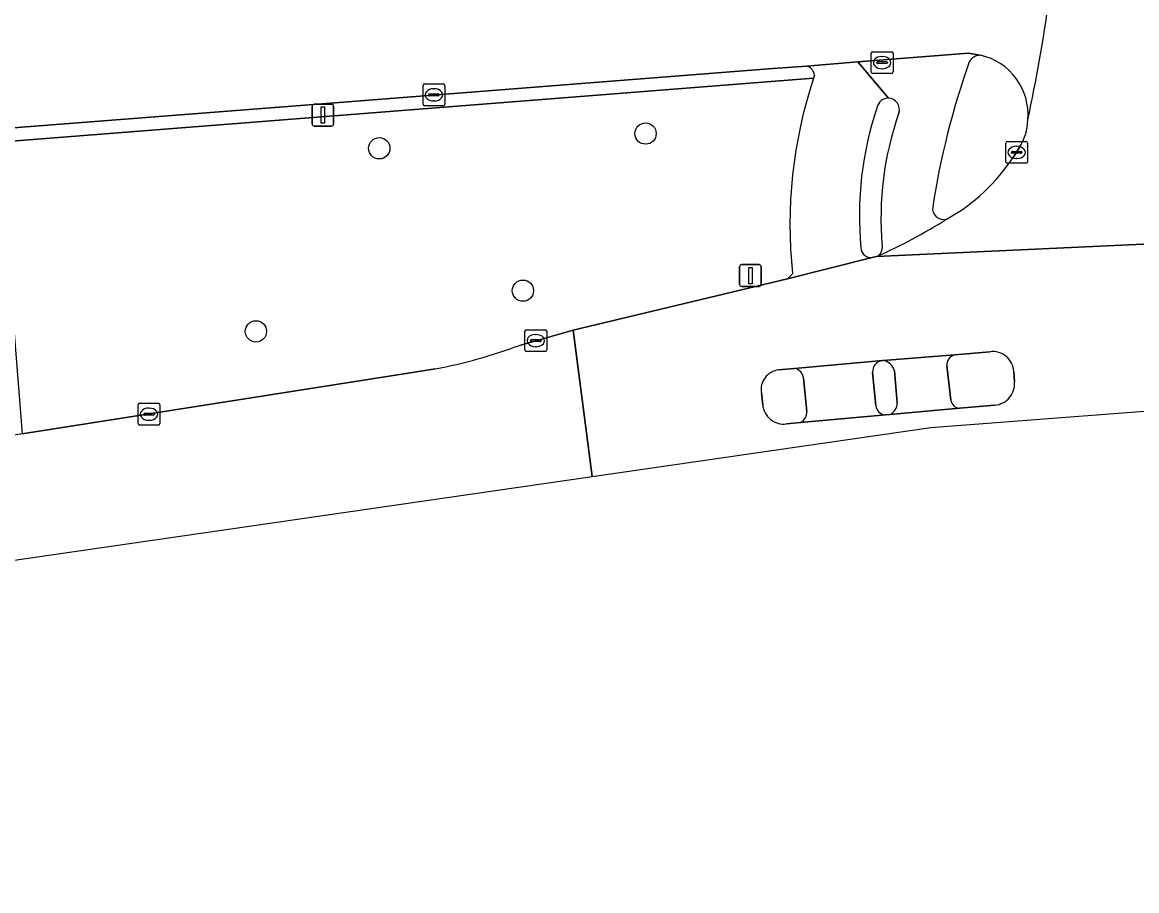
# Model space of a CAD drawing. Extents: x 159680 to 160786, y 387323 to 388340.
# Drawn here: x 160456.9 to 160508, y 387473.6 to 387513.5 of the extents above; entities that cross this region are included whole.
import ezdxf

# ---------------------------------------------------------------- set-up
doc = ezdxf.new("R2010")
doc.units = 0
for name, color, linetype in [('IMGEO_Boom', 7, 'Continuous'), ('IMGEO_Fietspad_gesloten', 7, 'Continuous'), ('IMGEO_Fietspad_open', 7, 'Continuous'), ('IMGEO_Groenvoorziening', 7, 'Continuous'), ('IMGEO_Kolk', 7, 'Continuous'), ('IMGEO_Lichtmast', 7, 'Continuous'), ('IMGEO_Rijbaan_lokaal_gesloten', 7, 'Continuous'), ('IMGEO_Rijbaan_lokaal_open', 7, 'Continuous'), ('IMGEO_Verkeerseiland_gesloten', 7, 'Continuous'), ('IMGEO_Verkeerseiland_open', 7, 'Continuous'), ('IMGEO_Voetpad_gesloten', 7, 'Continuous'), ('IMGEO_Voetpad_open', 7, 'Continuous')]:
    doc.layers.add(name, color=color, linetype=linetype)

msp = doc.modelspace()

# ---------------------------------------------------------------- linework, layer by layer
at = {"layer": 'IMGEO_Boom'}
for centre in [(160485.468, 387508.377), (160473.247, 387507.701), (160479.839, 387501.167), (160467.585, 387499.297)]:
    msp.add_circle(centre, 0.489, dxfattribs=at)
at = {"layer": 'IMGEO_Fietspad_gesloten'}
for points in [[(160499.654, 387498.216), (160496.381, 387497.965)], [(160496.896, 387497.485), (160497.015, 387496.018)], [(160499.484, 387496.146), (160499.295, 387497.73)], [(160496.681, 387495.481), (160499.882, 387495.77)]]:
    msp.add_lwpolyline(points, dxfattribs=at)
for centre, radius, start, end in [((160496.248, 387497.306), 0.673, 15.4697, 78.5595), ((160499.772, 387497.753), 0.478, 104.3384, 182.7562), ((160496.444, 387496.001), 0.571, 294.5238, 1.7151), ((160499.901, 387496.188), 0.419, 185.809, 267.4472)]:
    msp.add_arc(centre, radius, start, end, dxfattribs=at)
at = {"layer": 'IMGEO_Fietspad_open'}
msp.add_lwpolyline([(160500.833, 387511.969), (160500.289, 387512.066), (160495.208, 387511.663), (160496.621, 387509.998)], dxfattribs=at)
for centre, radius, start, end in [((160500.825, 387511.415), 0.554, 89.1332, 153.6249), ((160534.664, 387499.451), 36.443, 160.4252, 171.2185), ((160496.603, 387509.48), 0.518, 342.0924, 88.0165), ((160510.682, 387504.525), 14.408, 160.5573, 185.1695), ((160499.154, 387504.941), 0.511, 171.6391, 284.7364), ((160485.846, 387525.739), 25.178, 293.973, 302.2572), ((160495.876, 387503.151), 0.463, 295.5615, 9.4678)]:
    msp.add_arc(centre, radius, start, end, dxfattribs=at)
at = {"layer": 'IMGEO_Groenvoorziening'}
for points in [[(160493.179, 387510.915), (160455.79, 387507.982), (160456.428, 387500), (160456.86, 387494.604), (160474.859, 387497.427), (160475.807, 387497.58)], [(160479.68, 387498.657), (160482.146, 387499.35), (160491.98, 387501.714), (160492.219, 387501.947)]]:
    msp.add_lwpolyline(points, dxfattribs=at)
for centre, radius, start, end in [((160513.405, 387504.215), 21.307, 161.6708, 186.1091), ((160471.585, 387520.266), 23.075, 280.543, 290.5372)]:
    msp.add_arc(centre, radius, start, end, dxfattribs=at)
at = {"layer": 'IMGEO_Kolk'}
for p, q in [((160495.825, 387511.207), (160495.825, 387512.059)), ((160495.9, 387512.133), (160496.752, 387512.133)), ((160496.127, 387511.676), (160496.525, 387511.676)), ((160496.313, 387511.913), (160496.338, 387511.913)), ((160496.826, 387512.059), (160496.826, 387511.207)), ((160496.084, 387511.627), (160496.084, 387511.639)), ((160496.522, 387511.59), (160496.124, 387511.59)), ((160496.336, 387511.353), (160496.311, 387511.353)), ((160496.568, 387511.639), (160496.568, 387511.627)), ((160475.331, 387510.652), (160476.183, 387510.652)), ((160496.752, 387511.133), (160495.9, 387511.133)), ((160475.256, 387509.726), (160475.256, 387510.578)), ((160475.515, 387510.146), (160475.515, 387510.158)), ((160475.558, 387510.195), (160475.956, 387510.195)), ((160475.744, 387510.432), (160475.769, 387510.432)), ((160475.999, 387510.158), (160475.999, 387510.146)), ((160476.257, 387510.578), (160476.257, 387509.726)), ((160476.183, 387509.652), (160475.331, 387509.652)), ((160475.953, 387510.109), (160475.555, 387510.109)), ((160475.767, 387509.872), (160475.742, 387509.872)), ((160502.001, 387507.086), (160502.001, 387507.938)), ((160502.076, 387508.012), (160502.928, 387508.012)), ((160502.489, 387507.792), (160502.514, 387507.792)), ((160503.002, 387507.938), (160503.002, 387507.086)), ((160502.26, 387507.506), (160502.26, 387507.518)), ((160502.698, 387507.469), (160502.3, 387507.469)), ((160502.303, 387507.555), (160502.701, 387507.555)), ((160502.512, 387507.232), (160502.487, 387507.232)), ((160502.744, 387507.518), (160502.744, 387507.506)), ((160502.928, 387507.012), (160502.076, 387507.012)), ((160479.933, 387498.45), (160479.933, 387499.302)), ((160480.008, 387499.376), (160480.86, 387499.376)), ((160480.235, 387498.919), (160480.633, 387498.919)), ((160480.421, 387499.156), (160480.446, 387499.156)), ((160480.934, 387499.302), (160480.934, 387498.45)), ((160480.86, 387498.376), (160480.008, 387498.376)), ((160480.192, 387498.87), (160480.192, 387498.882)), ((160480.63, 387498.833), (160480.232, 387498.833)), ((160480.444, 387498.596), (160480.419, 387498.596)), ((160480.676, 387498.882), (160480.676, 387498.87)), ((160462.18, 387495.072), (160462.18, 387495.924)), ((160462.255, 387495.998), (160463.107, 387495.998)), ((160463.181, 387495.924), (160463.181, 387495.072)), ((160462.439, 387495.492), (160462.439, 387495.504)), ((160462.877, 387495.455), (160462.479, 387495.455)), ((160462.482, 387495.541), (160462.88, 387495.541)), ((160462.668, 387495.778), (160462.693, 387495.778)), ((160462.923, 387495.504), (160462.923, 387495.492)), ((160463.107, 387494.998), (160462.255, 387494.998)), ((160462.691, 387495.218), (160462.666, 387495.218))]:
    msp.add_line(p, q, dxfattribs=at)
for points in [[(160495.825, 387511.207), (160495.825, 387512.059)], [(160495.9, 387512.133), (160496.752, 387512.133)], [(160496.826, 387512.059), (160496.826, 387511.207)], [(160475.331, 387510.652), (160476.183, 387510.652)], [(160496.752, 387511.133), (160495.9, 387511.133)], [(160475.256, 387509.726), (160475.256, 387510.578)], [(160476.257, 387510.578), (160476.257, 387509.726)], [(160476.183, 387509.652), (160475.331, 387509.652)], [(160502.001, 387507.086), (160502.001, 387507.938)], [(160502.076, 387508.012), (160502.928, 387508.012)], [(160503.002, 387507.938), (160503.002, 387507.086)], [(160502.928, 387507.012), (160502.076, 387507.012)], [(160479.933, 387498.45), (160479.933, 387499.302)], [(160480.008, 387499.376), (160480.86, 387499.376)], [(160480.934, 387499.302), (160480.934, 387498.45)], [(160480.86, 387498.376), (160480.008, 387498.376)], [(160462.18, 387495.072), (160462.18, 387495.924)], [(160462.255, 387495.998), (160463.107, 387495.998)], [(160463.181, 387495.924), (160463.181, 387495.072)], [(160463.107, 387494.998), (160462.255, 387494.998)]]:
    msp.add_lwpolyline(points, dxfattribs=at)
for centre, radius, start, end in [((160495.902, 387512.057), 0.0765, 91.552, 178.448), ((160495.902, 387512.057), 0.0765, 91.552, 178.448), ((160496.124, 387511.636), 0.0403, 85.8775, 175.7526), ((160496.529, 387511.638), 0.0386, 1.7309, 96.639), ((160496.75, 387512.057), 0.0765, 1.552, 88.448), ((160496.75, 387512.057), 0.0765, 1.552, 88.448), ((160495.902, 387511.209), 0.0765, 181.552, 268.448), ((160495.902, 387511.209), 0.0765, 181.552, 268.448), ((160496.121, 387511.626), 0.0366, 178.938, 274.7102), ((160496.525, 387511.633), 0.043, 264.8664, 352.4533), ((160496.75, 387511.209), 0.0765, 271.552, 358.448), ((160496.75, 387511.209), 0.0765, 271.552, 358.448), ((160475.333, 387510.576), 0.0765, 91.552, 178.448), ((160475.333, 387510.576), 0.0765, 91.552, 178.448), ((160476.181, 387510.576), 0.0765, 1.552, 88.448), ((160476.181, 387510.576), 0.0765, 1.552, 88.448), ((160475.555, 387510.155), 0.0403, 85.8775, 175.7526), ((160475.552, 387510.145), 0.0366, 178.938, 274.7102), ((160475.956, 387510.152), 0.043, 264.8664, 352.4533), ((160475.96, 387510.157), 0.0386, 1.7309, 96.639), ((160475.333, 387509.728), 0.0765, 181.552, 268.448), ((160475.333, 387509.728), 0.0765, 181.552, 268.448), ((160476.181, 387509.728), 0.0765, 271.552, 358.448), ((160476.181, 387509.728), 0.0765, 271.552, 358.448), ((160502.078, 387507.936), 0.0765, 91.552, 178.448), ((160502.078, 387507.936), 0.0765, 91.552, 178.448), ((160502.926, 387507.936), 0.0765, 1.552, 88.448), ((160502.926, 387507.936), 0.0765, 1.552, 88.448), ((160502.078, 387507.088), 0.0765, 181.552, 268.448), ((160502.078, 387507.088), 0.0765, 181.552, 268.448), ((160502.3, 387507.515), 0.0403, 85.8775, 175.7526), ((160502.297, 387507.505), 0.0366, 178.938, 274.7102), ((160502.701, 387507.512), 0.043, 264.8664, 352.4533), ((160502.705, 387507.517), 0.0386, 1.7309, 96.639), ((160502.926, 387507.088), 0.0765, 271.552, 358.448), ((160502.926, 387507.088), 0.0765, 271.552, 358.448), ((160480.01, 387499.3), 0.0765, 91.552, 178.448), ((160480.01, 387499.3), 0.0765, 91.552, 178.448), ((160480.232, 387498.879), 0.0403, 85.8775, 175.7526), ((160480.637, 387498.881), 0.0386, 1.7309, 96.639), ((160480.858, 387499.3), 0.0765, 1.552, 88.448), ((160480.858, 387499.3), 0.0765, 1.552, 88.448), ((160480.01, 387498.452), 0.0765, 181.552, 268.448), ((160480.01, 387498.452), 0.0765, 181.552, 268.448), ((160480.229, 387498.869), 0.0366, 178.938, 274.7102), ((160480.633, 387498.876), 0.043, 264.8664, 352.4533), ((160480.858, 387498.452), 0.0765, 271.552, 358.448), ((160480.858, 387498.452), 0.0765, 271.552, 358.448), ((160462.257, 387495.922), 0.0765, 91.552, 178.448), ((160462.257, 387495.922), 0.0765, 91.552, 178.448), ((160463.105, 387495.922), 0.0765, 1.552, 88.448), ((160463.105, 387495.922), 0.0765, 1.552, 88.448), ((160462.479, 387495.501), 0.0403, 85.8775, 175.7526), ((160462.476, 387495.491), 0.0366, 178.938, 274.7102), ((160462.88, 387495.498), 0.043, 264.8664, 352.4533), ((160462.884, 387495.503), 0.0386, 1.7309, 96.639), ((160462.257, 387495.074), 0.0765, 181.552, 268.448), ((160462.257, 387495.074), 0.0765, 181.552, 268.448), ((160463.105, 387495.074), 0.0765, 271.552, 358.448), ((160463.105, 387495.074), 0.0765, 271.552, 358.448)]:
    msp.add_arc(centre, radius, start, end, dxfattribs=at)
for centre, major_axis, ratio, start_param, end_param in [((160496.312, 387511.633), (-0.387, 0.002), 0.722429, 4.712389, 7.853982), ((160496.337, 387511.633), (-0.39, 0.002), 0.717154, 1.570796, 4.712389), ((160475.743, 387510.152), (-0.387, 0.002), 0.722429, 4.712389, 7.853982), ((160475.768, 387510.152), (-0.39, 0.002), 0.717154, 1.570796, 4.712389), ((160502.488, 387507.512), (-0.387, 0.002), 0.722429, 4.712389, 7.853982), ((160502.513, 387507.512), (-0.39, 0.002), 0.717154, 1.570796, 4.712389), ((160480.42, 387498.876), (-0.387, 0.002), 0.722429, 4.712389, 7.853982), ((160480.445, 387498.876), (-0.39, 0.002), 0.717154, 1.570796, 4.712389), ((160462.667, 387495.498), (-0.387, 0.002), 0.722429, 4.712389, 7.853982), ((160462.692, 387495.498), (-0.39, 0.002), 0.717154, 1.570796, 4.712389)]:
    msp.add_ellipse(centre, major_axis=major_axis, ratio=ratio, start_param=start_param, end_param=end_param, dxfattribs=at)
at = {"layer": 'IMGEO_Lichtmast'}
for p, q in [((160470.264, 387509.721), (160471.054, 387509.721)), ((160471.054, 387509.721), (160470.264, 387509.721)), ((160470.164, 387508.821), (160470.164, 387509.621)), ((160470.164, 387509.621), (160470.164, 387508.821)), ((160471.154, 387509.621), (160471.154, 387508.821)), ((160471.154, 387508.821), (160471.154, 387509.621)), ((160471.054, 387508.721), (160470.264, 387508.721)), ((160470.264, 387508.721), (160471.054, 387508.721)), ((160489.788, 387501.463), (160489.788, 387502.263)), ((160489.788, 387502.263), (160489.788, 387501.463)), ((160489.888, 387502.363), (160490.678, 387502.363)), ((160490.678, 387502.363), (160489.888, 387502.363)), ((160490.778, 387502.263), (160490.778, 387501.463)), ((160490.778, 387501.463), (160490.778, 387502.263)), ((160490.678, 387501.363), (160489.888, 387501.363)), ((160489.888, 387501.363), (160490.678, 387501.363))]:
    msp.add_line(p, q, dxfattribs=at)
for points in [[(160470.584, 387509.596), (160470.734, 387509.596), (160470.734, 387508.846), (160470.584, 387508.846), (160470.584, 387509.596)], [(160490.208, 387502.238), (160490.358, 387502.238), (160490.358, 387501.488), (160490.208, 387501.488), (160490.208, 387502.238)]]:
    msp.add_lwpolyline(points, dxfattribs=at)
for centre, start, end in [((160470.264, 387509.621), 90, 180), ((160470.264, 387509.621), 90, 180), ((160471.054, 387509.621), 0, 90), ((160471.054, 387509.621), 360, 90), ((160470.264, 387508.821), 180, 270), ((160470.264, 387508.821), 180, 270), ((160471.054, 387508.821), 270, 0), ((160471.054, 387508.821), 270, 0), ((160489.888, 387502.263), 90, 180), ((160489.888, 387502.263), 90, 180), ((160490.678, 387502.263), 0, 90), ((160490.678, 387502.263), 360, 90), ((160489.888, 387501.463), 180, 270), ((160489.888, 387501.463), 180, 270), ((160490.678, 387501.463), 270, 0), ((160490.678, 387501.463), 270, 0)]:
    msp.add_arc(centre, 0.1, start, end, dxfattribs=at)
at = {"layer": 'IMGEO_Rijbaan_lokaal_gesloten'}
for points in [[(160502.613, 387507.722), (160502.369, 387507.329)], [(160535.279, 387497.438), (160544.923, 387496.983), (160544.923, 387496.983), (160544.816, 387502.384), (160533.969, 387503.328), (160530.127, 387503.734), (160529.968, 387503.752), (160526.66, 387504.125), (160526.513, 387504.147), (160496.076, 387502.733), (160495.867, 387502.691), (160491.98, 387501.714), (160482.146, 387499.35), (160483.024, 387492.635), (160498.566, 387494.884), (160512.757, 387495.976), (160527.941, 387497.144)], [(160496.076, 387502.733), (160526.513, 387504.147)], [(160483.024, 387492.635), (160482.146, 387499.35), (160479.68, 387498.657)], [(160491.576, 387497.528), (160492.31, 387497.603), (160496.338, 387497.961), (160496.381, 387497.965), (160499.654, 387498.216), (160501.284, 387498.364)], [(160475.807, 387497.58), (160474.859, 387497.427), (160456.86, 387494.604), (160376.514, 387482.056), (160371.509, 387481.54), (160368.475, 387481.431), (160363.695, 387481.434), (160353.013, 387481.721), (160352.912, 387478.218), (160357.651, 387477.975)], [(160502.374, 387497.457), (160502.398, 387496.987)], [(160490.845, 387495.936), (160490.79, 387496.474)], [(160501.499, 387495.916), (160499.882, 387495.77), (160496.681, 387495.481), (160496.483, 387495.467), (160492.587, 387495.115), (160491.932, 387495.052)], [(160357.499, 387476.071), (160353.01, 387475.652), (160353.254, 387473.634), (160357.192, 387474.43), (160366.484, 387475.774), (160483.024, 387492.635)]]:
    msp.add_lwpolyline(points, dxfattribs=at)
for centre, radius, start, end in [((160429.691, 387524.833), 75.01, 347.82014, 352.10231), ((160500.568, 387509.063), 2.445, 326.7374, 358.6815), ((160495.066, 387512.054), 8.698, 299.0072, 327.0959), ((160485.846, 387525.739), 25.178, 293.973, 302.2572), ((160471.585, 387520.266), 23.075, 280.543, 290.5372), ((160501.402, 387497.398), 0.974, 3.4932, 96.9785), ((160491.666, 387496.641), 0.891, 95.767, 190.807), ((160501.415, 387496.899), 0.987, 274.8881, 5.0915), ((160491.815, 387496.018), 0.974, 184.8586, 276.9021)]:
    msp.add_arc(centre, radius, start, end, dxfattribs=at)
at = {"layer": 'IMGEO_Rijbaan_lokaal_open'}
msp.add_lwpolyline([(160496.356, 387518.867), (160489.8, 387518.333), (160482.888, 387517.787), (160477.091, 387517.329), (160460.658, 387516.009), (160452.597, 387515.361), (160424.125, 387513.143), (160398.675, 387511.212), (160397.77, 387511.144), (160377.083, 387509.488), (160377.627, 387502.464), (160392.992, 387503.664), (160419.377, 387505.703), (160447.78, 387507.972), (160472.593, 387509.89), (160491.106, 387511.353), (160492.852, 387511.476), (160495.208, 387511.663), (160500.289, 387512.066), (160500.833, 387511.969)], dxfattribs=at)
for centre, radius, start, end in [((160429.691, 387524.833), 75.01, 347.82014, 352.10231), ((160500.242, 387509.251), 2.782, 354.9761, 77.7293)]:
    msp.add_arc(centre, radius, start, end, dxfattribs=at)
at = {"layer": 'IMGEO_Verkeerseiland_gesloten'}
for points in [[(160502.369, 387507.329), (160502.613, 387507.722)], [(160495.867, 387502.691), (160496.076, 387502.733)], [(160496.381, 387497.965), (160496.338, 387497.961)], [(160501.284, 387498.364), (160499.654, 387498.216)], [(160492.31, 387497.603), (160491.576, 387497.528)], [(160495.89, 387497.416), (160496.045, 387495.898)], [(160497.015, 387496.018), (160496.896, 387497.485)], [(160499.295, 387497.73), (160499.484, 387496.146)], [(160502.398, 387496.987), (160502.374, 387497.457)], [(160492.873, 387495.63), (160492.722, 387497.145)], [(160490.79, 387496.474), (160490.845, 387495.936)], [(160499.882, 387495.77), (160501.499, 387495.916)], [(160496.483, 387495.467), (160496.681, 387495.481)], [(160491.932, 387495.052), (160492.587, 387495.115)]]:
    msp.add_lwpolyline(points, dxfattribs=at)
for centre, radius, start, end in [((160500.825, 387511.415), 0.554, 89.1332, 153.6249), ((160500.242, 387509.251), 2.782, 354.9761, 77.7293), ((160534.664, 387499.451), 36.443, 160.4252, 171.2185), ((160496.604, 387509.48), 0.518, 88.08, 166.9829), ((160496.603, 387509.48), 0.518, 342.0924, 88.0165), ((160510.913, 387504.616), 15.629, 161.4159, 185.4229), ((160510.682, 387504.525), 14.408, 160.5573, 185.1695), ((160500.568, 387509.063), 2.445, 326.7374, 358.6815), ((160495.066, 387512.054), 8.698, 299.0072, 327.0959), ((160499.154, 387504.941), 0.511, 171.6391, 284.7364), ((160495.807, 387503.14), 0.453, 180.1642, 277.5748), ((160495.876, 387503.151), 0.463, 295.5615, 9.4678), ((160496.404, 387497.45), 0.515, 97.3889, 183.7695), ((160496.248, 387497.306), 0.673, 15.4697, 78.5595), ((160499.772, 387497.753), 0.478, 104.3384, 182.7562), ((160501.402, 387497.398), 0.974, 3.4932, 96.9785), ((160491.666, 387496.641), 0.891, 95.767, 190.807), ((160492.197, 387497.087), 0.528, 6.2854, 77.6614), ((160501.415, 387496.899), 0.987, 274.8881, 5.0915), ((160491.815, 387496.018), 0.974, 184.8586, 276.9021), ((160496.502, 387495.924), 0.458, 183.2979, 267.6252), ((160496.444, 387496.001), 0.571, 294.5238, 1.7151), ((160499.901, 387496.188), 0.419, 185.809, 267.4472), ((160492.325, 387495.597), 0.549, 298.5034, 3.4063)]:
    msp.add_arc(centre, radius, start, end, dxfattribs=at)
at = {"layer": 'IMGEO_Verkeerseiland_open'}
for points in [[(160492.852, 387511.476), (160491.106, 387511.353), (160472.593, 387509.89), (160447.78, 387507.972), (160419.377, 387505.703), (160392.992, 387503.664), (160377.627, 387502.464), (160370.076, 387501.875), (160370.146, 387501.264), (160382.406, 387502.225), (160398.613, 387503.497), (160455.79, 387507.982)], [(160455.79, 387507.982), (160493.179, 387510.915), (160493.2, 387510.978), (160493.221, 387511.041)]]:
    msp.add_lwpolyline(points, dxfattribs=at)
msp.add_arc((160492.746, 387511.013), 0.475, 3.4372, 77.177, dxfattribs=at)
at = {"layer": 'IMGEO_Voetpad_gesloten'}
for points in [[(160496.338, 387497.961), (160492.31, 387497.603)], [(160496.045, 387495.898), (160495.89, 387497.416)], [(160492.722, 387497.145), (160492.873, 387495.63)], [(160492.587, 387495.115), (160496.483, 387495.467)]]:
    msp.add_lwpolyline(points, dxfattribs=at)
for centre, radius, start, end in [((160496.404, 387497.45), 0.515, 97.3889, 183.7695), ((160492.197, 387497.087), 0.528, 6.2854, 77.6614), ((160496.502, 387495.924), 0.458, 183.2979, 267.6252), ((160492.325, 387495.597), 0.549, 298.5034, 3.4063)]:
    msp.add_arc(centre, radius, start, end, dxfattribs=at)
at = {"layer": 'IMGEO_Voetpad_open'}
for points in [[(160496.621, 387509.998), (160495.208, 387511.663), (160492.852, 387511.476)], [(160493.221, 387511.041), (160493.2, 387510.978), (160493.179, 387510.915)], [(160492.219, 387501.947), (160491.98, 387501.714), (160495.867, 387502.691)]]:
    msp.add_lwpolyline(points, dxfattribs=at)
for centre, radius, start, end in [((160492.746, 387511.013), 0.475, 3.4372, 77.177), ((160513.405, 387504.215), 21.307, 161.6708, 186.1091), ((160496.604, 387509.48), 0.518, 88.08, 166.9829), ((160510.913, 387504.616), 15.629, 161.4159, 185.4229), ((160495.807, 387503.14), 0.453, 180.1642, 277.5748)]:
    msp.add_arc(centre, radius, start, end, dxfattribs=at)

doc.saveas('drawing.dxf')
